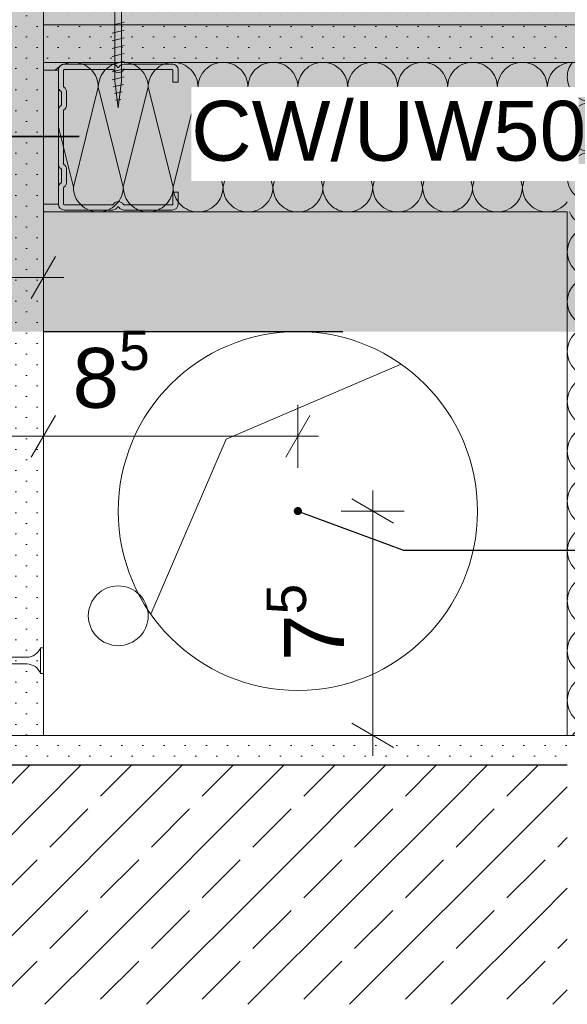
# Model space of a CAD drawing. Header units: metres. Extents: x -4 to 100, y -11 to 17.
# Tile 709 of 728: x 88.573 to 88.756, y -11.04 to -10.711. Entities that reach past the tile are written whole.
import ezdxf

# ---------------------------------------------------------------- set-up
doc = ezdxf.new("R2010")
doc.units = ezdxf.units.M
doc.header["$MEASUREMENT"] = 0
doc.linetypes.add('Untersicht', pattern=[0.1, 0.07500000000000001, -0.025])
doc.linetypes.add('Wipeout_Contour', pattern=[1, 0, -1])
for name, color, linetype in [('152 - Bemaßung_ Beschriftung.Ausbau', 7, 'Continuous'), ('302 - Elemente.Schraffur', 7, 'Continuous'), ('604 - Struktur.Wand Aussen', 7, 'Continuous'), ('605 - Struktur.Wand Innen', 7, 'Continuous'), ('608 - Struktur.Träger', 7, 'Continuous'), ('653 - Abdeckung.TB Verkofferung', 7, 'Continuous'), ('660 - Unterkonstruktion.Trockenbau', 7, 'Continuous'), ('801 - HKLSE.Heizung_ Klima_ Lüftung', 7, 'Continuous'), ('Abbruch_603 - Struktur.Bodenplatte_ Decke Roh', 7, 'Continuous'), ('Neubau_152 - Bemaßung_ Beschriftung.Ausbau', 7, 'Continuous'), ('Neubau_603 - Struktur.Bodenplatte_ Decke Roh', 7, 'Continuous'), ('Neubau_606 - Struktur.Wand Innen Ausbau', 7, 'Continuous')]:
    doc.layers.add(name, color=color, linetype=linetype)
doc.styles.add('ERSTELLTER_STIL_2', font='txt')
doc.linetypes.add('Abbruch 1', pattern='A,0,[1,2022.0244.A_L5A-PL02.03_iC_Grundriss 1.OG1.Shx,S=0.001984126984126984,R=0,X=0,Y=0],-0.25,0', length=0.25)
doc.dimstyles.new('ERSTELLTER_STIL__15', dxfattribs={"dimtxt": 0.02, "dimasz": 0.01064, "dimexe": 0.18, "dimexo": 0.0625, "dimgap": 0, "dimtad": 1, "dimtih": 1, "dimtoh": 1, "dimzin": 0, "dimdsep": 46, "dimtxsty": 'ERSTELLTER_STIL_2', "dimblk": 'ARROWHEAD_2', "dimblk1": 'ARROWHEAD_2', "dimblk2": 'ARROWHEAD_2', "dimcen": 0.09, "dimse1": 1, "dimse2": 1, "dimclrd": 7, "dimclre": 7, "dimclrt": 7, "dimazin": 0, "dimtfac": 1, "dimtdec": 4, "dimtmove": 0, "dimatfit": 3, "dimfxl": 1, "dimtolj": 1, "dimtzin": 0, "dimarcsym": 0})
doc.dimstyles.new('ERSTELLTER_STIL__16', dxfattribs={"dimtxt": 0.02, "dimasz": 0.01064, "dimexe": 0.18, "dimexo": 0.0625, "dimgap": 0, "dimtad": 1, "dimtih": 1, "dimtoh": 1, "dimzin": 0, "dimdsep": 46, "dimtxsty": 'ERSTELLTER_STIL_2', "dimblk": 'ARROWHEAD_2', "dimblk1": 'ARROWHEAD_2', "dimblk2": 'ARROWHEAD_2', "dimcen": 0.09, "dimse1": 1, "dimse2": 1, "dimclrd": 7, "dimclre": 7, "dimclrt": 7, "dimazin": 0, "dimtfac": 1, "dimtdec": 4, "dimtmove": 2, "dimatfit": 3, "dimfxl": 1, "dimtolj": 1, "dimtzin": 0, "dimarcsym": 0})
doc.dimstyles.new('ERSTELLTER_STIL__17', dxfattribs={"dimtxt": 0.02, "dimasz": 0.01064, "dimexe": 0.18, "dimexo": 0.0625, "dimgap": 0, "dimtad": 1, "dimzin": 0, "dimdsep": 46, "dimtxsty": 'ERSTELLTER_STIL_2', "dimblk": 'ARROWHEAD_2', "dimblk1": 'ARROWHEAD_2', "dimblk2": 'ARROWHEAD_2', "dimcen": 0.09, "dimse1": 1, "dimse2": 1, "dimclrd": 7, "dimclre": 7, "dimclrt": 7, "dimazin": 0, "dimtfac": 1, "dimtdec": 4, "dimtmove": 0, "dimatfit": 3, "dimfxl": 1, "dimtolj": 1, "dimtzin": 0, "dimarcsym": 0})
doc.dimstyles.new('ERSTELLTER_STIL__24', dxfattribs={"dimtxt": 0.18, "dimasz": 0.005472, "dimexe": 0.18, "dimexo": 0.0625, "dimgap": 0, "dimtad": 0, "dimtih": 1, "dimtoh": 1, "dimdec": 4, "dimzin": 0, "dimdsep": 46, "dimcen": 0.09, "dimadec": 0, "dimazin": 0, "dimtfac": 1, "dimtdec": 4, "dimtmove": 0, "dimatfit": 3, "dimldrblk": 'ARROWHEAD_11', "dimfxl": 1, "dimtolj": 1, "dimtzin": 0, "dimarcsym": 0})
pattern_1 = [(45, (88.72705320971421, -10.65686391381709), (-0.003535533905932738, 0.003535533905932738), [0, -0.005000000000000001])]
pattern_2 = [(44.99999999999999, (88.72705320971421, -10.65686391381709), (-0.01697056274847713, 0.01697056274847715), []), (44.99999999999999, (88.71856792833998, -10.64837863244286), (-0.01697056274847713, 0.01697056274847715), [0.018, -0.005999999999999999])]

# ---------------------------------------------------------------- blocks, each defined once
blk = doc.blocks.new('*X848', base_point=(88.72705320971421, -10.65686391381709))
at = {"layer": 'Neubau_606 - Struktur.Wand Innen Ausbau', "color": 1, "linetype": 'Continuous', "lineweight": 5}
for p, q in [((88.79735638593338, -10.73044641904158), (88.77744984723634, -10.72546978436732)), ((88.79735638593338, -10.73044641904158), (88.76402305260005, -10.73877975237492)), ((88.78670837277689, -10.74445108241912), (88.76402305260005, -10.73877975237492)), ((88.77960974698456, -10.75154974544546), (88.76402305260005, -10.75544641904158)), ((88.77337509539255, -10.75778442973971), (88.76402305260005, -10.75544641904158))]:
    blk.add_line(p, q, dxfattribs=at)
for centre, radius, start, end in [((88.76402305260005, -10.73044641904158), 0.008333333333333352, 143.3315539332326, 180), ((88.79735638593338, -10.72211308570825), 0.00833333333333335, 322.2883203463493, 336.2475074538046), ((88.79735638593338, -10.72211308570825), 0.00833333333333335, 270, 307.711980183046), ((88.76402305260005, -10.73044641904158), 0.008333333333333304, 180, 270), ((88.79735638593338, -10.73877975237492), 0.008333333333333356, 69.97934890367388, 90), ((88.76402305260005, -10.74711308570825), 0.008333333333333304, 90, 180), ((88.76402305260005, -10.74711308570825), 0.008333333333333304, 180, 270), ((88.76402305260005, -10.76377975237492), 0.008333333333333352, 90, 180), ((88.76402305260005, -10.76377975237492), 0.008333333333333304, 180, 241.5488712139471)]:
    blk.add_arc(centre, radius, start, end, dxfattribs=at)
blk = doc.blocks.new('*X849', base_point=(88.72705320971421, -10.65686391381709))
at = {"layer": 'Neubau_606 - Struktur.Wand Innen Ausbau', "color": 1, "linetype": 'Continuous', "lineweight": 5}
for p, q in [((88.78402207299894, -10.77546974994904), (88.76402305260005, -10.78046950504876)), ((88.79735638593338, -10.7888028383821), (88.76402305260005, -10.78046950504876)), ((88.79735638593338, -10.7888028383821), (88.76402305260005, -10.79713617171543)), ((88.79735638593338, -10.80546950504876), (88.76402305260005, -10.79713617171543)), ((88.79735638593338, -10.80546950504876), (88.76402305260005, -10.8138028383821)), ((88.79735638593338, -10.82213617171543), (88.76402305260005, -10.8138028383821)), ((88.79735638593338, -10.82213617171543), (88.76402305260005, -10.83046950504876)), ((88.79735638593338, -10.8388028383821), (88.76402305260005, -10.83046950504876)), ((88.79735638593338, -10.8388028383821), (88.76402305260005, -10.84713617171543)), ((88.79735638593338, -10.85546950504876), (88.76402305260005, -10.84713617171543)), ((88.79735638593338, -10.85546950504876), (88.76402305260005, -10.8638028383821)), ((88.79735638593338, -10.87213617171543), (88.76402305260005, -10.8638028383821)), ((88.79735638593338, -10.87213617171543), (88.76402305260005, -10.88046950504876)), ((88.79735638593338, -10.8888028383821), (88.76402305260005, -10.88046950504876)), ((88.79735638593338, -10.8888028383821), (88.76402305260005, -10.89713617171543)), ((88.79735638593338, -10.90546950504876), (88.76402305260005, -10.89713617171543)), ((88.79735638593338, -10.90546950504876), (88.76402305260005, -10.9138028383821)), ((88.79735638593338, -10.92213617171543), (88.76402305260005, -10.9138028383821)), ((88.79735638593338, -10.92213617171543), (88.76402305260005, -10.93046950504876)), ((88.79735638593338, -10.9388028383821), (88.76402305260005, -10.93046950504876)), ((88.79735638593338, -10.9388028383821), (88.76402305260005, -10.94713617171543)), ((88.77735638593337, -10.95046950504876), (88.76402305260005, -10.94713617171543))]:
    blk.add_line(p, q, dxfattribs=at)
for centre, radius, start, end in [((88.76402305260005, -10.77213617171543), 0.008333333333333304, 203.5811036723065, 270), ((88.79735638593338, -10.78046950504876), 0.008333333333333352, 0, 36.86869495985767), ((88.76402305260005, -10.7888028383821), 0.008333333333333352, 90, 180), ((88.79735638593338, -10.78046950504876), 0.008333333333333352, 270, 0), ((88.76402305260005, -10.7888028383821), 0.008333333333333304, 180, 270), ((88.79735638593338, -10.79713617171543), 0.008333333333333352, 0, 90), ((88.76402305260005, -10.80546950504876), 0.008333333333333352, 90, 180), ((88.79735638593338, -10.79713617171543), 0.00833333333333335, 270, 0), ((88.76402305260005, -10.80546950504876), 0.008333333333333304, 180, 270), ((88.79735638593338, -10.8138028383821), 0.008333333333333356, 0, 90), ((88.76402305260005, -10.82213617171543), 0.008333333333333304, 90, 180), ((88.79735638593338, -10.8138028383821), 0.008333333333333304, 270, 0), ((88.76402305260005, -10.82213617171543), 0.008333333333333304, 180, 270), ((88.79735638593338, -10.83046950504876), 0.008333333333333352, 0, 90), ((88.76402305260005, -10.8388028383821), 0.008333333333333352, 90, 180), ((88.79735638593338, -10.83046950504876), 0.008333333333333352, 270, 0), ((88.76402305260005, -10.8388028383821), 0.008333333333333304, 180, 270), ((88.79735638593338, -10.84713617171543), 0.008333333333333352, 0, 90), ((88.76402305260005, -10.85546950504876), 0.008333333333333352, 90, 180), ((88.79735638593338, -10.84713617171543), 0.00833333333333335, 270, 0), ((88.76402305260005, -10.85546950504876), 0.008333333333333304, 180, 270), ((88.79735638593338, -10.8638028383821), 0.008333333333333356, 0, 90), ((88.76402305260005, -10.87213617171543), 0.008333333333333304, 90, 180), ((88.79735638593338, -10.8638028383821), 0.008333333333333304, 270, 0), ((88.76402305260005, -10.87213617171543), 0.008333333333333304, 180, 270), ((88.79735638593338, -10.88046950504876), 0.008333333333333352, 0, 90), ((88.76402305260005, -10.8888028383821), 0.008333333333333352, 90, 180), ((88.79735638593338, -10.88046950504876), 0.008333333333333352, 270, 0), ((88.76402305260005, -10.8888028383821), 0.008333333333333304, 180, 270), ((88.79735638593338, -10.89713617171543), 0.008333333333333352, 0, 90), ((88.76402305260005, -10.90546950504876), 0.008333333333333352, 90, 180), ((88.79735638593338, -10.89713617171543), 0.00833333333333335, 270, 0), ((88.76402305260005, -10.90546950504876), 0.008333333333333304, 180, 270), ((88.79735638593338, -10.9138028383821), 0.008333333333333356, 0, 90), ((88.76402305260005, -10.92213617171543), 0.008333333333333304, 90, 180), ((88.79735638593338, -10.9138028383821), 0.008333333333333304, 270, 0), ((88.76402305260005, -10.92213617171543), 0.008333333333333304, 180, 270), ((88.79735638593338, -10.93046950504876), 0.008333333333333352, 0, 90), ((88.76402305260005, -10.9388028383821), 0.008333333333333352, 90, 180), ((88.79735638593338, -10.93046950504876), 0.008333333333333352, 270, 0), ((88.76402305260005, -10.9388028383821), 0.008333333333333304, 180, 270), ((88.79735638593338, -10.94713617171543), 0.008333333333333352, 0, 90), ((88.76402305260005, -10.95546950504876), 0.008333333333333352, 90, 143.1301023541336), ((88.79735638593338, -10.94713617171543), 0.00833333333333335, 336.4218215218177, 0)]:
    blk.add_arc(centre, radius, start, end, dxfattribs=at)
blk = doc.blocks.new('*X851', base_point=(88.72705320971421, -10.65686391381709))
at = {"layer": 'Neubau_606 - Struktur.Wand Innen Ausbau', "color": 1, "linetype": 'Continuous', "lineweight": 5}
for p, q in [((88.58236261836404, -10.73380414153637), (88.58068970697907, -10.7404959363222)), ((88.58236261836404, -10.73380414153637), (88.59069612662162, -10.76713743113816)), ((88.59902928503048, -10.73380405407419), (88.59069612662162, -10.76713743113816)), ((88.59902928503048, -10.73380405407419), (88.60736279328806, -10.76713734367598)), ((88.6156959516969, -10.73380396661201), (88.60736279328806, -10.76713734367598)), ((88.6156959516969, -10.73380396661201), (88.62402945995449, -10.7671372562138)), ((88.63236261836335, -10.73380387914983), (88.62402945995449, -10.7671372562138)), ((88.63236261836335, -10.73380387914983), (88.64069612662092, -10.76713716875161)), ((88.64902928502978, -10.73380379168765), (88.64069612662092, -10.76713716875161)), ((88.64902928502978, -10.73380379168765), (88.65736279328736, -10.76713708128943)), ((88.66569595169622, -10.73380370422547), (88.65736279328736, -10.76713708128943)), ((88.66569595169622, -10.73380370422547), (88.6740294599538, -10.76713699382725)), ((88.68236261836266, -10.73380361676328), (88.6740294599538, -10.76713699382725)), ((88.68236261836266, -10.73380361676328), (88.69069612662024, -10.76713690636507)), ((88.6990292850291, -10.7338035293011), (88.69069612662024, -10.76713690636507)), ((88.6990292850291, -10.7338035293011), (88.70736279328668, -10.76713681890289)), ((88.71569595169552, -10.73380344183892), (88.70736279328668, -10.76713681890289)), ((88.71569595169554, -10.73380344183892), (88.72402945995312, -10.7671367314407)), ((88.73236261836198, -10.73380335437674), (88.72402945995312, -10.7671367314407)), ((88.73236261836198, -10.73380335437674), (88.74069612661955, -10.76713664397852)), ((88.74902928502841, -10.73380326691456), (88.74069612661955, -10.76713664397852)), ((88.74902928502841, -10.73380326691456), (88.75568971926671, -10.76044440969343))]:
    blk.add_line(p, q, dxfattribs=at)
for centre, radius, start, end in [((88.59069595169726, -10.73380409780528), 0.00833333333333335, 90.00030067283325, 180.0003006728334), ((88.59069595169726, -10.73380409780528), 0.008333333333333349, 0.0003006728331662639, 90.00030067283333), ((88.6073626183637, -10.7338040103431), 0.008333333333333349, 90.00030067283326, 180.0003006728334), ((88.6073626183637, -10.7338040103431), 0.008333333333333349, 0.0003006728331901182, 90.00030067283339), ((88.62402928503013, -10.73380392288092), 0.008333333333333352, 90.00030067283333, 180.0003006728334), ((88.62402928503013, -10.73380392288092), 0.0083333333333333, 0.0003006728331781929, 90.00030067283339), ((88.64069595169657, -10.73380383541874), 0.00833333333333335, 90.00030067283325, 180.0003006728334), ((88.64069595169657, -10.73380383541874), 0.008333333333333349, 0.0003006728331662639, 90.00030067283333), ((88.657362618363, -10.73380374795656), 0.008333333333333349, 90.00030067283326, 180.0003006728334), ((88.657362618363, -10.73380374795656), 0.008333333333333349, 0.0003006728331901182, 90.00030067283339), ((88.67402928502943, -10.73380366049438), 0.008333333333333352, 90.00030067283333, 180.0003006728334), ((88.67402928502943, -10.73380366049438), 0.0083333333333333, 0.0003006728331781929, 90.00030067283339), ((88.69069595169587, -10.73380357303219), 0.00833333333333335, 90.00030067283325, 180.0003006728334), ((88.69069595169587, -10.73380357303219), 0.008333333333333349, 0.0003006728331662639, 90.00030067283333), ((88.70736261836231, -10.73380348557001), 0.008333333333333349, 90.00030067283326, 180.0003006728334), ((88.70736261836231, -10.73380348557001), 0.008333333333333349, 0.0003006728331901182, 90.00030067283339), ((88.72402928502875, -10.73380339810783), 0.008333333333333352, 90.00030067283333, 180.0003006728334), ((88.72402928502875, -10.73380339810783), 0.0083333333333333, 0.0003006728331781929, 90.00030067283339), ((88.74069595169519, -10.73380331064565), 0.00833333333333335, 90.00030067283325, 180.0003006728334), ((88.74069595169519, -10.73380331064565), 0.008333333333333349, 0.0003006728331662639, 90.00030067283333), ((88.75736261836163, -10.73380322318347), 0.008333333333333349, 101.5806970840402, 180.0003006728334), ((88.57402928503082, -10.73380418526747), 0.0083333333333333, 0.0003006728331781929, 36.94135627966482), ((88.59902945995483, -10.76713738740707), 0.008333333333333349, 180.0003006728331, 270.0003006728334), ((88.59902945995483, -10.76713738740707), 0.008333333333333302, 270.0003006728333, 0.0003006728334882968), ((88.61569612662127, -10.76713729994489), 0.00833333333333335, 180.0003006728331, 270.0003006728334), ((88.61569612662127, -10.76713729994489), 0.0083333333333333, 270.0003006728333, 0.0003006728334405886), ((88.63236279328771, -10.7671372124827), 0.0083333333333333, 180.0003006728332, 270.0003006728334), ((88.63236279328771, -10.7671372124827), 0.008333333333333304, 270.0003006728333, 0.00030067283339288), ((88.64902945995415, -10.76713712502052), 0.008333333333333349, 180.0003006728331, 270.0003006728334), ((88.64902945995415, -10.76713712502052), 0.008333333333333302, 270.0003006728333, 0.0003006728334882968), ((88.66569612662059, -10.76713703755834), 0.00833333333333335, 180.0003006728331, 270.0003006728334), ((88.66569612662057, -10.76713703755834), 0.0083333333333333, 270.0003006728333, 0.0003006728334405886), ((88.68236279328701, -10.76713695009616), 0.0083333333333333, 180.0003006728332, 270.0003006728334), ((88.68236279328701, -10.76713695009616), 0.008333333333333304, 270.0003006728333, 0.00030067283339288), ((88.69902945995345, -10.76713686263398), 0.008333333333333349, 180.0003006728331, 270.0003006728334), ((88.69902945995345, -10.76713686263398), 0.008333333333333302, 270.0003006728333, 0.0003006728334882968), ((88.71569612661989, -10.76713677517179), 0.00833333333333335, 180.0003006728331, 270.0003006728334), ((88.71569612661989, -10.76713677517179), 0.0083333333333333, 270.0003006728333, 0.0003006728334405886), ((88.73236279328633, -10.76713668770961), 0.0083333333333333, 180.0003006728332, 270.0003006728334), ((88.73236279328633, -10.76713668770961), 0.008333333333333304, 270.0003006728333, 0.00030067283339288), ((88.74902945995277, -10.76713660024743), 0.008333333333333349, 180.0003006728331, 270.0003006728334), ((88.74902945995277, -10.76713660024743), 0.008333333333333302, 270.0003006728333, 323.056742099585), ((88.5823627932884, -10.76713747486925), 0.0083333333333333, 258.417913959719, 270.0003006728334)]:
    blk.add_arc(centre, radius, start, end, dxfattribs=at)
blk = doc.blocks.new('*D866', base_point=(88.72705320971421, -10.65686391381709))
at = {"layer": '152 - Bemaßung_ Beschriftung.Ausbau', "color": 7, "linetype": 'Continuous', "lineweight": 5}
for p, q in [((88.50568965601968, -10.86096911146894), (88.50568965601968, -10.83996911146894)), ((88.55568953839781, -10.86096911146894), (88.55568953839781, -10.83996911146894)), ((88.50973110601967, -10.84346911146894), (88.50164820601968, -10.85746911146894)), ((88.55973098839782, -10.84346911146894), (88.55164808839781, -10.85746911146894)), ((88.49884365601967, -10.85046911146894), (88.50568965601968, -10.85046911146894)), ((88.50568965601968, -10.85046911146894), (88.55568953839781, -10.85046911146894))]:
    blk.add_line(p, q, dxfattribs=at)
at = {"layer": '152 - Bemaßung_ Beschriftung.Ausbau', "color": 7, "lineweight": 5, "char_height": 0.02, "attachment_point": 7, "style": 'ERSTELLTER_STIL_2'}
for s, insert in [('\\A1;{\\pql;\\fArial|b0|i0|c0|p38;2\\fArial|b0|i0|c0|p38;\\A1{\\H.66x;\\S5^  ;}}', (88.52644943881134, -10.84668632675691)), ('\\A1;{\\pql;\\fArial|b0|i0|c0|p38;5}', (88.48646649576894, -10.84646911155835))]:
    blk.add_mtext(s, dxfattribs=dict(at, insert=insert))
blk = doc.blocks.new('ARROWHEAD_2')
at = {"color": 0, "linetype": 'Continuous', "lineweight": 0}
for p, q in [((-0.3781315, -0.655), (0.3781315, 0.655)), ((0, 0), (-1, 0))]:
    blk.add_line(p, q, dxfattribs=at)
blk = doc.blocks.new('*D867', base_point=(88.72705320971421, -10.65686391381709))
at = {"layer": '152 - Bemaßung_ Beschriftung.Ausbau', "color": 7, "linetype": 'Continuous', "lineweight": 5}
for p, q in [((88.55568953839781, -10.86096911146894), (88.55568953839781, -10.83996911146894)), ((88.5806895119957, -10.86096911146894), (88.5806895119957, -10.83996911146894)), ((88.55973098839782, -10.84346911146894), (88.55164808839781, -10.85746911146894)), ((88.5847309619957, -10.84346911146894), (88.5766480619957, -10.85746911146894)), ((88.55568953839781, -10.85046911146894), (88.5806895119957, -10.85046911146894))]:
    blk.add_line(p, q, dxfattribs=at)
blk = doc.blocks.new('*D868', base_point=(88.72705320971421, -10.65686391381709))
at = {"layer": '152 - Bemaßung_ Beschriftung.Ausbau', "color": 7, "linetype": 'Continuous', "lineweight": 5}
for p, q in [((88.5806895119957, -10.86096911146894), (88.5806895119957, -10.83996911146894)), ((88.66569060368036, -10.86096911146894), (88.66569060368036, -10.83996911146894)), ((88.5847309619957, -10.84346911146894), (88.5766480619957, -10.85746911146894)), ((88.66164915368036, -10.85746911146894), (88.66973205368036, -10.84346911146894)), ((88.5806895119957, -10.85046911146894), (88.66569060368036, -10.85046911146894)), ((88.66569060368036, -10.85046911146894), (88.67253660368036, -10.85046911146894))]:
    blk.add_line(p, q, dxfattribs=at)
at = {"layer": '152 - Bemaßung_ Beschriftung.Ausbau', "color": 7, "lineweight": 5, "insert": (88.59042315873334, -10.84679823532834), "char_height": 0.02, "attachment_point": 7, "style": 'ERSTELLTER_STIL_2'}
blk.add_mtext('\\A1;{\\pql;\\fArial|b0|i0|c0|p38;8\\fArial|b0|i0|c0|p38;\\A1{\\H.66x;\\S5^  ;}}', dxfattribs=at)
blk = doc.blocks.new('*D869', base_point=(88.72705320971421, -10.65686391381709))
at = {"layer": '152 - Bemaßung_ Beschriftung.Ausbau', "color": 7, "linetype": 'Continuous', "lineweight": 5}
for p, q in [((88.50568965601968, -10.8079219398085), (88.50568965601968, -10.7869219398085)), ((88.5806895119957, -10.8079219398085), (88.5806895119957, -10.7869219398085)), ((88.50973110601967, -10.7904219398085), (88.50164820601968, -10.8044219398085)), ((88.5766480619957, -10.8044219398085), (88.5847309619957, -10.7904219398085)), ((88.49884365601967, -10.7974219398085), (88.50568965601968, -10.7974219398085)), ((88.50568965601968, -10.7974219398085), (88.5806895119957, -10.7974219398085)), ((88.5806895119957, -10.7974219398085), (88.5875355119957, -10.7974219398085))]:
    blk.add_line(p, q, dxfattribs=at)
at = {"layer": '152 - Bemaßung_ Beschriftung.Ausbau', "color": 7, "lineweight": 5, "insert": (88.53059253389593, -10.79363915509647), "char_height": 0.02, "attachment_point": 7, "style": 'ERSTELLTER_STIL_2'}
blk.add_mtext('\\A1;{\\pql;\\fArial|b0|i0|c0|p38;7\\fArial|b0|i0|c0|p38;\\A1{\\H.66x;\\S5^  ;}}', dxfattribs=at)
blk = doc.blocks.new('*D871', base_point=(88.72705320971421, -10.65686391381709))
at = {"layer": '152 - Bemaßung_ Beschriftung.Ausbau', "color": 7, "linetype": 'Continuous', "lineweight": 5}
for p, q in [((88.69769060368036, -10.87951056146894), (88.68369060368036, -10.87142766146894)), ((88.69069060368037, -10.87546911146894), (88.69069060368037, -10.86862311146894)), ((88.70119060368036, -10.87546911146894), (88.68019060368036, -10.87546911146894)), ((88.69069060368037, -10.95046905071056), (88.69069060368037, -10.87546911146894)), ((88.68369060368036, -10.94642760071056), (88.69769060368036, -10.95451050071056)), ((88.70119060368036, -10.95046905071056), (88.68019060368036, -10.95046905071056)), ((88.69069060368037, -10.95731505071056), (88.69069060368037, -10.95046905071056))]:
    blk.add_line(p, q, dxfattribs=at)
at = {"layer": '152 - Bemaßung_ Beschriftung.Ausbau', "color": 7, "lineweight": 5, "insert": (88.68690781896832, -10.92556613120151), "char_height": 0.02, "attachment_point": 7, "rotation": 90, "style": 'ERSTELLTER_STIL_2'}
blk.add_mtext('\\A1;{\\pql;\\fArial|b0|i0|c0|p38;7\\fArial|b0|i0|c0|p38;\\A1{\\H.66x;\\S5^  ;}}', dxfattribs=at)
blk = doc.blocks.new('*D872', base_point=(88.72705320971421, -10.65686391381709))
at = {"layer": '152 - Bemaßung_ Beschriftung.Ausbau', "color": 7, "linetype": 'Continuous', "lineweight": 5}
for p, q in [((88.58068962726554, -10.6359701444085), (88.58068962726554, -10.6149701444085)), ((88.75568971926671, -10.6359701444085), (88.75568971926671, -10.6149701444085)), ((88.58473107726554, -10.6184701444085), (88.57664817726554, -10.6324701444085)), ((88.75973116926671, -10.6184701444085), (88.75164826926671, -10.6324701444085)), ((88.57384362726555, -10.6254701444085), (88.58068962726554, -10.6254701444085)), ((88.58068962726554, -10.6254701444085), (88.75568971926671, -10.6254701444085))]:
    blk.add_line(p, q, dxfattribs=at)
at = {"layer": '152 - Bemaßung_ Beschriftung.Ausbau', "color": 7, "lineweight": 5, "insert": (88.64800402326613, -10.62168735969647), "char_height": 0.02, "attachment_point": 7, "style": 'ERSTELLTER_STIL_2'}
blk.add_mtext('\\A1;{\\pql;\\fArial|b0|i0|c0|p38;17\\fArial|b0|i0|c0|p38;\\A1{\\H.66x;\\S5^  ;}}', dxfattribs=at)
blk = doc.blocks.new('*D873', base_point=(88.72705320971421, -10.65686391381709))
at = {"layer": '152 - Bemaßung_ Beschriftung.Ausbau', "color": 7, "linetype": 'Continuous', "lineweight": 5}
for p, q in [((88.75568971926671, -10.6359701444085), (88.75568971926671, -10.6149701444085)), ((88.75973116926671, -10.6184701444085), (88.75164826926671, -10.6324701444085)), ((88.83473116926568, -10.6184701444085), (88.82664826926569, -10.6324701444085)), ((88.75568971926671, -10.6254701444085), (88.83068971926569, -10.6254701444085))]:
    blk.add_line(p, q, dxfattribs=at)
at = {"layer": '152 - Bemaßung_ Beschriftung.Ausbau', "color": 7, "lineweight": 5, "insert": (88.78059266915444, -10.62168735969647), "char_height": 0.02, "attachment_point": 7, "style": 'ERSTELLTER_STIL_2'}
blk.add_mtext('\\A1;{\\pql;\\fArial|b0|i0|c0|p38;7\\fArial|b0|i0|c0|p38;\\A1{\\H.66x;\\S5^  ;}}', dxfattribs=at)
blk = doc.blocks.new('ARROWHEAD_11')
at = {"color": 0, "linetype": 'Continuous', "lineweight": 0}
blk.add_line((0, 0), (-1, 0), dxfattribs=at)
at = {"color": 0, "linetype": 'Continuous', "lineweight": 0, "const_width": 0.25, "flags": 128}
blk.add_lwpolyline([(-0.125, 0, 1), (0.125, 0, 1)], format="xyb", close=True, dxfattribs=at)
blk = doc.blocks.new('*D877', base_point=(88.72705320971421, -10.65686391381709))
at = {"layer": '152 - Bemaßung_ Beschriftung.Ausbau', "color": 7, "linetype": 'Continuous', "lineweight": 5}
for p, q in [((88.89568971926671, -10.77547081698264), (88.89568971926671, -10.70046950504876)), ((88.88868971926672, -10.77142936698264), (88.90268971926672, -10.77951226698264)), ((88.90618971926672, -10.77547081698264), (88.88518971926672, -10.77547081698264)), ((88.89568971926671, -10.95046911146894), (88.89568971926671, -10.77547081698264)), ((88.88868971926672, -10.94642766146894), (88.90268971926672, -10.95451056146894)), ((88.90618971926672, -10.95046911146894), (88.88518971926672, -10.95046911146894)), ((88.89568971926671, -10.95731511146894), (88.89568971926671, -10.95046911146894))]:
    blk.add_line(p, q, dxfattribs=at)
at = {"layer": '152 - Bemaßung_ Beschriftung.Ausbau', "color": 7, "lineweight": 5, "insert": (88.89190693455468, -10.88315561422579), "char_height": 0.02, "attachment_point": 7, "rotation": 90, "style": 'ERSTELLTER_STIL_2'}
blk.add_mtext('\\A1;{\\pql;\\fArial|b0|i0|c0|p38;17\\fArial|b0|i0|c0|p38;\\A1{\\H.66x;\\S5^  ;}}', dxfattribs=at)
blk = doc.blocks.new('*D878', base_point=(88.72705320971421, -10.65686391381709))
at = {"layer": '152 - Bemaßung_ Beschriftung.Ausbau', "color": 7, "linetype": 'Continuous', "lineweight": 5}
for p, q in [((88.89568971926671, -10.70046950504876), (88.89568971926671, -10.68546942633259)), ((88.88868971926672, -10.69642805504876), (88.90268971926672, -10.70451095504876)), ((88.90618971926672, -10.70046950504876), (88.88518971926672, -10.70046950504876)), ((88.89568971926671, -10.77547081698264), (88.89568971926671, -10.70046950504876)), ((88.88868971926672, -10.77142936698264), (88.90268971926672, -10.77951226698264))]:
    blk.add_line(p, q, dxfattribs=at)
at = {"layer": '152 - Bemaßung_ Beschriftung.Ausbau', "color": 7, "lineweight": 5, "insert": (88.89190693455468, -10.75056721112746), "char_height": 0.02, "attachment_point": 7, "rotation": 90, "style": 'ERSTELLTER_STIL_2'}
blk.add_mtext('\\A1;{\\pql;\\fArial|b0|i0|c0|p38;7\\fArial|b0|i0|c0|p38;\\A1{\\H.66x;\\S5^  ;}}', dxfattribs=at)

msp = doc.modelspace()

# ---------------------------------------------------------------- hatches: boundary and pattern name
at = {"layer": '604 - Struktur.Wand Aussen', "linetype": 'Continuous', "lineweight": 5}
h = msp.add_hatch(dxfattribs=at)
h.set_pattern_fill('Gips_0007', style=0, pattern_type=2)
h.set_pattern_definition(pattern_1)
h.paths.add_polyline_path([(88.505689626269, -10.96046910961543), (88.74570061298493, -10.96046910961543), (88.74570061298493, -10.95046922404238), (88.505689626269, -10.95046922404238)])
h = msp.add_hatch(dxfattribs=at)
h.set_pattern_fill('Gips_0007', style=0, pattern_type=2)
h.set_pattern_definition(pattern_1)
h.paths.add_polyline_path([(88.74570061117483, -10.95046911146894), (88.74570061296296, -10.96046911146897), (88.75570061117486, -10.95046911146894)])
h = msp.add_hatch(dxfattribs=at)
h.set_pattern_fill('Gips_0007', style=0, pattern_type=2)
h.set_pattern_definition(pattern_1)
h.paths.add_polyline_path([(88.74570061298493, -10.96046911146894), (88.75570061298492, -10.96046911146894), (88.75570061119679, -10.95046911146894)])
h = msp.add_hatch(dxfattribs=at)
h.set_pattern_fill('Beton__Stahlbeton_0007', style=0, pattern_type=2)
h.set_pattern_definition(pattern_2)
h.paths.add_polyline_path([(88.74570061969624, -10.96046911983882), (88.50570061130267, -10.96046911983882), (88.50570064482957, -11.04035753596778), (88.55570066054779, -11.04035753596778)])
h = msp.add_hatch(dxfattribs=at)
h.set_pattern_fill('Beton__Stahlbeton_0007', style=0, pattern_type=2)
h.set_pattern_definition(pattern_2)
h.paths.add_polyline_path([(88.55570066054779, -11.04035753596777), (88.74570065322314, -11.04035753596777), (88.74570061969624, -10.96046911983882)])
at = {"layer": '605 - Struktur.Wand Innen', "linetype": 'Continuous', "lineweight": 5}
h = msp.add_hatch(dxfattribs=at)
h.set_pattern_fill('Gips_0007', style=0, pattern_type=2)
h.set_pattern_definition(pattern_1)
h.paths.add_polyline_path([(88.75570062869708, -10.95046905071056), (88.75570062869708, -10.96046910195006), (89.03676140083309, -10.96046910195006), (89.03676140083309, -10.95046905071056)])
h = msp.add_hatch(dxfattribs=at)
h.set_pattern_fill('Beton__Stahlbeton_0007', style=0, pattern_type=2)
h.set_pattern_definition(pattern_2)
h.paths.add_polyline_path([(88.74570061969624, -10.96046911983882), (88.74570065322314, -11.04035753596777), (88.75570063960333, -11.04035753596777), (88.75570060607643, -10.96046911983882)])
at = {"layer": 'Neubau_606 - Struktur.Wand Innen Ausbau', "linetype": 'Continuous', "lineweight": 5}
h = msp.add_hatch(dxfattribs=at)
h.set_pattern_fill('Gips_0007', color=1, style=0, pattern_type=2)
h.set_pattern_definition(pattern_1)
h.paths.add_polyline_path([(88.5806895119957, -10.95046911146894), (88.58068965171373, -10.49548687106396), (88.56818965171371, -10.4954868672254), (88.56818951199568, -10.95046911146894)])
h = msp.add_hatch(dxfattribs=at)
h.set_pattern_fill('Gips_0007', color=1, style=0, pattern_type=2)
h.set_pattern_definition(pattern_1)
h.paths.add_polyline_path([(88.58068972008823, -10.70047081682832), (88.58068971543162, -10.71297081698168), (88.81818971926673, -10.71296957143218), (88.81818971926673, -10.70046957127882)])
h = msp.add_hatch(dxfattribs=at)
h.set_pattern_fill('Gips_0007', color=1, style=0, pattern_type=2)
h.set_pattern_definition(pattern_1)
h.paths.add_polyline_path([(88.5806897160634, -10.71297081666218), (88.58068971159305, -10.72547081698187), (88.80568971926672, -10.72546963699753), (88.80568971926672, -10.71296963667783)])

# ---------------------------------------------------------------- linework, layer by layer
at = {"layer": '604 - Struktur.Wand Aussen', "color": 7, "linetype": 'Continuous', "lineweight": 25}
for p, q in [((88.74570061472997, -10.96046910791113), (88.5057006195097, -10.96046910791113)), ((88.75570060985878, -10.96046910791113), (88.74570061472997, -10.96046910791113))]:
    msp.add_line(p, q, dxfattribs=at)
at = {"layer": '604 - Struktur.Wand Aussen', "color": 7, "linetype": 'Continuous', "lineweight": 5}
msp.add_lwpolyline([(88.75570061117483, -10.95046911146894), (88.50570065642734, -10.95046911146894)], dxfattribs=at)
at = {"layer": '605 - Struktur.Wand Innen', "color": 7, "linetype": 'Continuous', "lineweight": 25}
msp.add_line((88.75570060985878, -10.96046910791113), (88.74570061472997, -10.96046910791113), dxfattribs=at)
at = {"layer": '605 - Struktur.Wand Innen', "color": 7, "linetype": 'Continuous', "lineweight": 5}
msp.add_lwpolyline([(89.03676138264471, -10.95046911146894), (88.75570061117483, -10.95046911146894)], dxfattribs=at)
at = {"layer": '608 - Struktur.Träger', "color": 7, "linetype": 'Untersicht', "lineweight": 25, "ltscale": 0.2}
msp.add_line((88.38068967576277, -10.81548684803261), (89.03676138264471, -10.81548684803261), dxfattribs=at)
at = {"layer": '660 - Unterkonstruktion.Trockenbau', "color": 1, "linetype": 'Continuous', "lineweight": 5}
for p, q in [((88.60368981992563, -10.7130707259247), (88.60768982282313, -10.71207073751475)), ((88.60368981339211, -10.71567072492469), (88.6076898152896, -10.71467073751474)), ((88.60362042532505, -10.72087072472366), (88.60762042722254, -10.71987073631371)), ((88.60362043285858, -10.71827072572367), (88.60762043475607, -10.71727073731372)), ((88.60362041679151, -10.72347072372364), (88.60762041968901, -10.7224707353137)), ((88.60362041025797, -10.72607072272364), (88.60762041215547, -10.72507073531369)), ((88.6036204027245, -10.72867070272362), (88.607620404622, -10.72767071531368)), ((88.60368976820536, -10.73126574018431), (88.60768977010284, -10.73026575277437)), ((88.60404028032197, -10.73364135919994), (88.60747798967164, -10.73283043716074)), ((88.60441068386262, -10.73587063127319), (88.60700769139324, -10.73534238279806)), ((88.60474186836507, -10.73811309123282), (88.60653739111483, -10.73785433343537)), ((88.57968953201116, -10.92971897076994), (88.5796895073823, -10.92121897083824))]:
    msp.add_line(p, q, dxfattribs=at)
at = {"layer": '660 - Unterkonstruktion.Trockenbau', "color": 1, "linetype": 'Continuous', "lineweight": 5, "flags": 128}
for points in [[(88.60681476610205, -10.73167008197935), (88.60681483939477, -10.70597074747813, -0.3041916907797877), (88.60993985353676, -10.70147074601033), (88.60993985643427, -10.7004707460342), (88.60143985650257, -10.70047072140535), (88.60143985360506, -10.70147072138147, -0.3041912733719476), (88.6045648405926, -10.70597073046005), (88.6045647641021, -10.73167006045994), (88.60568974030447, -10.74067007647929)], [(88.54949017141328, -10.92434405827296), (88.5751895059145, -10.92434398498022, 0.3041916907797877), (88.5796895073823, -10.92121897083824), (88.58068950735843, -10.92121896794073), (88.58068953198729, -10.92971896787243), (88.57968953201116, -10.92971897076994, 0.3041912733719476), (88.57518952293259, -10.92659398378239), (88.5494901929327, -10.92659406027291), (88.54049017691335, -10.92546908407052)]]:
    msp.add_lwpolyline(points, format="xyb", close=True, dxfattribs=at)
at = {"layer": '801 - HKLSE.Heizung_ Klima_ Lüftung', "color": 7, "linetype": 'Continuous', "lineweight": 5}
msp.add_circle((88.60568965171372, -10.91046911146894), 0.01000000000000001, dxfattribs=at)
at = {"layer": 'Abbruch_603 - Struktur.Bodenplatte_ Decke Roh', "color": 7, "linetype": 'Abbruch 1', "lineweight": 18, "ltscale": 0.2}
for centre, start, end in [((88.66569060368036, -10.87546911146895), 90, 180), ((88.66569060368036, -10.87546911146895), 0, 90), ((88.66569060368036, -10.87546911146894), 180, 270), ((88.66569060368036, -10.87546911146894), 270, 0)]:
    msp.add_arc(centre, 0.060000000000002, start, end, dxfattribs=at)
at = {"layer": 'Neubau_603 - Struktur.Bodenplatte_ Decke Roh', "color": 1, "linetype": 'Continuous', "lineweight": 5}
for p, q in [((88.64169060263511, -10.85146910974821), (88.70020630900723, -10.82639095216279)), ((88.6166124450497, -10.90998481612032), (88.64169060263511, -10.85146910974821))]:
    msp.add_line(p, q, dxfattribs=at)
at = {"layer": 'Neubau_606 - Struktur.Wand Innen Ausbau', "color": 1, "linetype": 'Continuous', "lineweight": 5}
for p, q in [((88.80568972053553, -10.71296964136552), (88.58068972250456, -10.71297081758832)), ((88.80568972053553, -10.72546964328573), (88.75568971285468, -10.72546989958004))]:
    msp.add_line(p, q, dxfattribs=at)
at = {"layer": 'Neubau_606 - Struktur.Wand Innen Ausbau', "color": 1, "linetype": 'Continuous', "lineweight": 13}
for p, q in [((88.75568971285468, -10.72546989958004), (88.58068970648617, -10.72547081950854)), ((88.80568972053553, -10.72546964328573), (88.75568971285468, -10.72546989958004))]:
    msp.add_line(p, q, dxfattribs=at)
at = {"layer": 'Neubau_606 - Struktur.Wand Innen Ausbau', "color": 1, "linetype": 'Continuous', "lineweight": 5}
for points in [[(88.5806895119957, -10.95046911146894), (88.58068965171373, -10.49548687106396)], [(88.58068965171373, -10.49548687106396), (88.58068971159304, -10.72547081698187)], [(88.58068971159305, -10.72547081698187), (88.58068969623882, -10.77547081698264)], [(88.5056895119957, -10.95046911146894), (88.5806895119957, -10.95046911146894)], [(88.80568971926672, -10.95046950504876), (88.75568971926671, -10.95046950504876)]]:
    msp.add_lwpolyline(points, dxfattribs=at)
at = {"layer": 'Neubau_606 - Struktur.Wand Innen Ausbau', "color": 1, "linetype": 'Continuous', "lineweight": 13}
for points in [[(88.58068969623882, -10.77547081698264), (88.75568971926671, -10.77546989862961)], [(88.75568971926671, -10.77546989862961), (88.75568971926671, -10.95046950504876)]]:
    msp.add_lwpolyline(points, dxfattribs=at)

# ---------------------------------------------------------------- block references
at = {"layer": 'Neubau_606 - Struktur.Wand Innen Ausbau', "color": 1, "linetype": 'Continuous', "lineweight": 5}
for name in ['*X851', '*X848', '*X849']:
    msp.add_blockref(name, (88.72705320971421, -10.65686391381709), dxfattribs=at)

# ---------------------------------------------------------------- dimensions: what is measured, and where the dimension line sits
at = {"layer": '152 - Bemaßung_ Beschriftung.Ausbau', "color": 7, "linetype": 'Continuous', "lineweight": 5}
for base, p1, p2, dimstyle, picture, middle in [((88.75568971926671, -10.6254701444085), (88.58068962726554, -10.57510069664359), (88.75568971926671, -10.95046950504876), 'ERSTELLTER_STIL__15', '*D872', (88.69026292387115, -10.61147014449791)), ((88.83068971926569, -10.6254701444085), (88.75568971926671, -10.95046950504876), (88.83068971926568, -10.57572344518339), 'ERSTELLTER_STIL__15', '*D873', (88.81522796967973, -10.61147014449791)), ((88.5806895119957, -10.7974219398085), (88.50568965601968, -10.95046911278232), (88.5806895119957, -10.95046911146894), 'ERSTELLTER_STIL__15', '*D869', (88.56522783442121, -10.78342193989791)), ((88.55568953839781, -10.85046911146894), (88.50568965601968, -10.95046911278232), (88.55568953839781, -10.86218779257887), 'ERSTELLTER_STIL__15', '*D866', (88.49409002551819, -10.83646911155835)), ((88.66569060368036, -10.85046911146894), (88.5806895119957, -10.95046911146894), (88.66569060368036, -10.87546911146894), 'ERSTELLTER_STIL__16', '*D868', (88.62505845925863, -10.83646911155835)), ((88.5806895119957, -10.85046911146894), (88.55568953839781, -10.86218779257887), (88.5806895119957, -10.95046911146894), 'ERSTELLTER_STIL__15', '*D867', (88.56108473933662, -10.83646911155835))]:
    dim = msp.add_linear_dim(base=base, p1=p1, p2=p2, dimstyle=dimstyle, dxfattribs=at)
    dim.commit()
    dim.dimension.update_dxf_attribs({"geometry": picture, "text_midpoint": middle, "dimtype": 160})
dim = msp.add_linear_dim(base=(88.69069060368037, -10.87546911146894), p1=(88.75570062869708, -10.95046905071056), p2=(88.66569060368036, -10.87546911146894), angle=90, dimstyle='ERSTELLTER_STIL__17', dxfattribs=at)
dim.commit()
dim.dimension.update_dxf_attribs({"geometry": '*D871', "text_midpoint": (88.67669060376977, -10.89093083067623), "dimtype": 160, "text_rotation": 90})

# ---------------------------------------------------------------- leaders
at = {"layer": 'Neubau_152 - Bemaßung_ Beschriftung.Ausbau', "color": 1, "linetype": 'Continuous', "lineweight": 13, "annotation_type": 0, "has_hookline": 1, "hookline_direction": 0, "text_width": 0.153901}
msp.add_leader([(88.66569060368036, -10.87546911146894), (88.70096141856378, -10.88852230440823), (89.01682588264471, -10.88852230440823)], dimstyle='ERSTELLTER_STIL__24', dxfattribs=at)

# ---------------------------------------------------------------- next in the draw order: wipeouts: each hides what was drawn before it
at = {"color": 254, "linetype": 'Wipeout_Contour', "lineweight": 0, "ltscale": 356.9382601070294}
msp.add_wipeout([(88.58568977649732, -10.72807061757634), (88.58068977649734, -10.728070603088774), (88.58068964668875, -10.772870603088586), (88.58568964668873, -10.772870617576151)], dxfattribs=at).dxf.layer = '660 - Unterkonstruktion.Trockenbau'

# ---------------------------------------------------------------- next in the draw order: hatches: boundary and pattern name
at = {"layer": '302 - Elemente.Schraffur', "linetype": 'Continuous', "lineweight": 0, "true_color": 0x282828}
msp.add_hatch(color=250, dxfattribs=at).paths.add_polyline_path([(88.38068967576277, -10.49548684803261), (89.03676138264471, -10.49548684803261), (89.03676138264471, -10.81548684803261), (88.38068967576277, -10.81548684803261)])

# ---------------------------------------------------------------- next in the draw order: linework, layer by layer
at = {"layer": '653 - Abdeckung.TB Verkofferung', "color": 1, "linetype": 'Continuous', "lineweight": 35}
msp.add_line((88.53258323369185, -10.75024647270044), (88.59258323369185, -10.75024647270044), dxfattribs=at)
at = {"layer": '660 - Unterkonstruktion.Trockenbau', "color": 1, "linetype": 'Continuous', "lineweight": 13, "flags": 128}
msp.add_lwpolyline([(88.62393965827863, -10.76887072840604), (88.62568965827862, -10.76887073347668), (88.62568964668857, -10.77287073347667, -0.414213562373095), (88.62368964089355, -10.77487072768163), (88.60763819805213, -10.77487068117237, -0.267949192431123), (88.60590615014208, -10.77387067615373, 0.5773502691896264), (88.60547313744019, -10.77387067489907, -0.267949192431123), (88.60374108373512, -10.77487066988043), (88.5876896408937, -10.77487062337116, -0.414213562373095), (88.58568964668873, -10.77287061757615), (88.58568966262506, -10.76737061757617, -0.2504916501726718), (88.58657855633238, -10.76570766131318, 0.2504916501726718), (88.5866896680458, -10.7654997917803), (88.58668968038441, -10.76124144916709, 0.2504916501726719), (88.5865785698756, -10.76103357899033, -0.2504916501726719), (88.58568968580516, -10.7593706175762), (88.58568973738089, -10.74157061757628, -0.2504916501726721), (88.58657863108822, -10.73990766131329, 0.2504916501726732), (88.58668974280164, -10.73969979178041), (88.58668975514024, -10.7354414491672, 0.2504916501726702), (88.58657864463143, -10.73523357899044, -0.2504916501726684), (88.585689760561, -10.73357061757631), (88.58568977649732, -10.72807061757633, -0.4142135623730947), (88.58768978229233, -10.72607062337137), (88.60374122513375, -10.72607066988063, -0.2679491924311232), (88.6054732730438, -10.72707067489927, 0.5773502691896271), (88.60590628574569, -10.72707067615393, -0.2679491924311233), (88.60763833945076, -10.72607068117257), (88.62368978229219, -10.72607072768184, -0.414213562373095), (88.62568977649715, -10.72807073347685), (88.6256897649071, -10.73207073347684), (88.6239397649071, -10.73207072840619), (88.62393977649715, -10.72807072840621, 0.414213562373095), (88.62368977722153, -10.72782072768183), (88.60763833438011, -10.72782068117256, 0.2679491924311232), (88.60742182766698, -10.72794568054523, -0.5773502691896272), (88.60395772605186, -10.72794567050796, 0.2679491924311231), (88.6037412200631, -10.72782066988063), (88.58768977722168, -10.72782062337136, 0.414213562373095), (88.5874397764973, -10.72807062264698), (88.58743976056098, -10.73357062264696, 0.25049165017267), (88.5875508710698, -10.73377849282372, -0.2504916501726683), (88.58843975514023, -10.73544145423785), (88.58843974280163, -10.73969979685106, -0.250491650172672), (88.5875508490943, -10.74136275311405, 0.2504916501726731), (88.58743973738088, -10.74157062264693), (88.58743968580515, -10.75937062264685, 0.2504916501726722), (88.58755079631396, -10.75957849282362, -0.2504916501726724), (88.5884396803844, -10.76124145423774), (88.5884396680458, -10.76549979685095, -0.2504916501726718), (88.58755077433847, -10.76716275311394, 0.2504916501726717), (88.58743966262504, -10.76737062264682), (88.58743964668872, -10.77287062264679, 0.414213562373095), (88.58768964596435, -10.77312062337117), (88.60374108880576, -10.77312066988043, 0.2679491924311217), (88.60395759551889, -10.77299567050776, -0.5773502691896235), (88.60742169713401, -10.77299568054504, 0.2679491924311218), (88.60763820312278, -10.77312068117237), (88.62368964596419, -10.77312072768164, 0.4142135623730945), (88.62393964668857, -10.77287072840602)], format="xyb", close=True, dxfattribs=at)
at = {"layer": '660 - Unterkonstruktion.Trockenbau', "color": 1, "linetype": 'Continuous', "lineweight": 5, "flags": 128}
msp.add_lwpolyline([(88.58568977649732, -10.72807061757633), (88.58068977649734, -10.72807060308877), (88.58068964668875, -10.77287060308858), (88.58568964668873, -10.77287061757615)], close=True, dxfattribs=at)

# ---------------------------------------------------------------- next in the draw order: dimensions: what is measured, and where the dimension line sits
at = {"layer": '152 - Bemaßung_ Beschriftung.Ausbau', "color": 7, "linetype": 'Continuous', "lineweight": 5}
for base, p1, p2, picture, middle in [((88.89568971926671, -10.70046950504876), (88.58068969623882, -10.77547081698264), (88.83068971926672, -10.70046950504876), '*D878', (88.88168971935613, -10.71593191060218)), ((88.89568971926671, -10.77547081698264), (88.8290716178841, -10.95046911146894), (88.58068969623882, -10.77547081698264), '*D877', (88.88168971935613, -10.84089671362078))]:
    dim = msp.add_linear_dim(base=base, p1=p1, p2=p2, angle=90, dimstyle='ERSTELLTER_STIL__17', dxfattribs=at)
    dim.commit()
    dim.dimension.update_dxf_attribs({"geometry": picture, "text_midpoint": middle, "dimtype": 160, "text_rotation": 90})

# ---------------------------------------------------------------- next in the draw order: wipeouts: each hides what was drawn before it
at = {"color": 7, "linetype": 'Wipeout_Contour', "lineweight": 9, "ltscale": 357.3806410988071}
msp.add_wipeout([(88.6300625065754, -10.73372652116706), (88.7595255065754, -10.73372652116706), (88.7595255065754, -10.76515512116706), (88.6300625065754, -10.76515512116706)], dxfattribs=at).dxf.layer = '152 - Bemaßung_ Beschriftung.Ausbau'

# ---------------------------------------------------------------- next in the draw order: texts
at = {"layer": '152 - Bemaßung_ Beschriftung.Ausbau', "color": 7, "linetype": 'Continuous', "lineweight": 9, "insert": (88.6300625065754, -10.75862709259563), "char_height": 0.02, "attachment_point": 7, "style": 'ERSTELLTER_STIL_2'}
msp.add_mtext('\\A1;{\\pql;\\fArial|b0|i0|c0|p38;CW\\fArial|b0|i0|c0|p38;/UW\\fArial|b0|i0|c0|p38;50}', dxfattribs=at)

doc.saveas('drawing.dxf')
